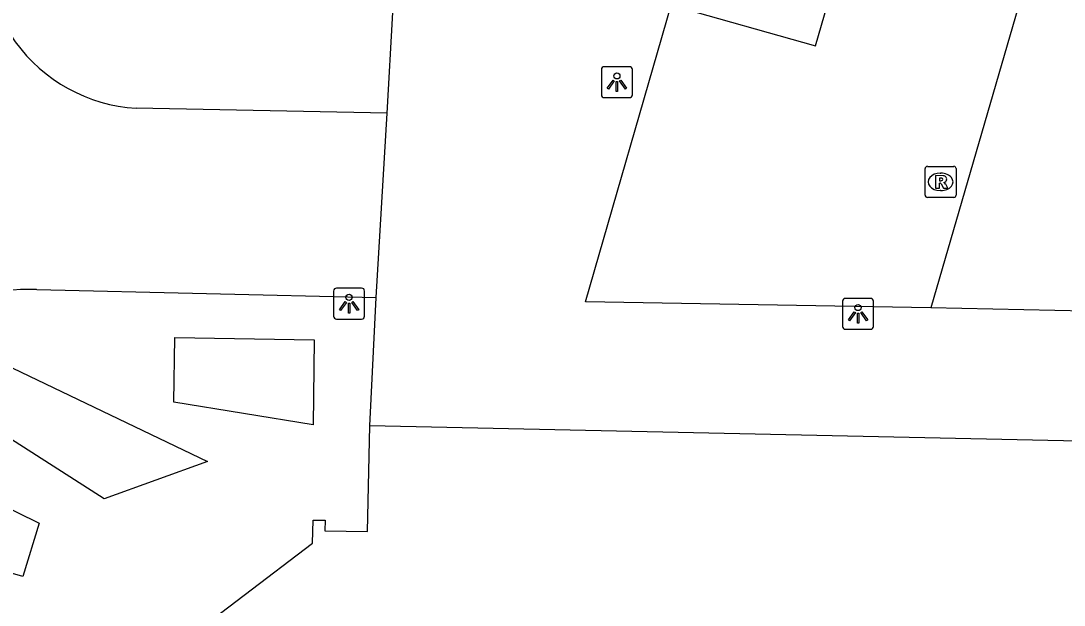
# Model space of a CAD drawing. Extents: x 159822 to 160765, y 380693 to 381634.
# Drawn here: x 160432.95 to 160466.52, y 381202.91 to 381221.72 of the extents above; entities that cross this region are included whole.
import ezdxf

# ---------------------------------------------------------------- set-up
doc = ezdxf.new("R2010")
doc.units = 0
for name, color, linetype in [('IMGEO_Lichtpunt', 7, 'Continuous'), ('IMGEO_Pand', 7, 'Continuous'), ('IMGEO_Rijbaan_lokaal_open', 7, 'Continuous'), ('IMGEO_Rioolput', 7, 'Continuous'), ('IMGEO_Voetpad_open', 7, 'Continuous')]:
    doc.layers.add(name, color=color, linetype=linetype)

msp = doc.modelspace()

# ---------------------------------------------------------------- linework, layer by layer
at = {"layer": 'IMGEO_Lichtpunt'}
for p, q in [((160451.628, 381220.146), (160451.628, 381219.339)), ((160451.628, 381220.146), (160451.628, 381219.339)), ((160452.53, 381220.241), (160451.722, 381220.241)), ((160452.53, 381220.241), (160451.722, 381220.241)), ((160452.624, 381219.339), (160452.624, 381220.146)), ((160452.624, 381219.339), (160452.624, 381220.146)), ((160451.722, 381219.245), (160452.53, 381219.245)), ((160451.722, 381219.245), (160452.53, 381219.245)), ((160443.912, 381213.113), (160443.104, 381213.113)), ((160443.912, 381213.113), (160443.104, 381213.113)), ((160443.01, 381213.018), (160443.01, 381212.211)), ((160443.01, 381213.018), (160443.01, 381212.211)), ((160444.006, 381212.211), (160444.006, 381213.018)), ((160444.006, 381212.211), (160444.006, 381213.018)), ((160460.29, 381212.784), (160459.482, 381212.784)), ((160460.29, 381212.784), (160459.482, 381212.784)), ((160459.388, 381212.689), (160459.388, 381211.882)), ((160459.388, 381212.689), (160459.388, 381211.882)), ((160460.384, 381211.882), (160460.384, 381212.689)), ((160460.384, 381211.882), (160460.384, 381212.689)), ((160443.104, 381212.117), (160443.912, 381212.117)), ((160443.104, 381212.117), (160443.912, 381212.117)), ((160459.482, 381211.788), (160460.29, 381211.788)), ((160459.482, 381211.788), (160460.29, 381211.788))]:
    msp.add_line(p, q, dxfattribs=at)
for points in [[(160452.002, 381219.81), (160452.041, 381219.782), (160451.853, 381219.52), (160451.815, 381219.547), (160452.002, 381219.81)], [(160452.104, 381219.762), (160452.151, 381219.762), (160452.151, 381219.44), (160452.104, 381219.44), (160452.104, 381219.762)], [(160452.214, 381219.782), (160452.252, 381219.809), (160452.439, 381219.547), (160452.4, 381219.519), (160452.214, 381219.782)], [(160443.384, 381212.682), (160443.423, 381212.654), (160443.235, 381212.392), (160443.197, 381212.419), (160443.384, 381212.682)], [(160443.486, 381212.634), (160443.533, 381212.634), (160443.533, 381212.312), (160443.486, 381212.312), (160443.486, 381212.634)], [(160443.596, 381212.654), (160443.634, 381212.681), (160443.821, 381212.419), (160443.782, 381212.391), (160443.596, 381212.654)], [(160459.762, 381212.353), (160459.801, 381212.325), (160459.613, 381212.063), (160459.575, 381212.09), (160459.762, 381212.353)], [(160459.864, 381212.305), (160459.911, 381212.305), (160459.911, 381211.983), (160459.864, 381211.983), (160459.864, 381212.305)], [(160459.974, 381212.325), (160460.012, 381212.352), (160460.199, 381212.09), (160460.16, 381212.062), (160459.974, 381212.325)]]:
    msp.add_lwpolyline(points, dxfattribs=at)
for centre in [(160452.127, 381219.944), (160443.509, 381212.816), (160459.887, 381212.487)]:
    msp.add_circle(centre, 0.0994, dxfattribs=at)
for centre, start, end in [((160451.722, 381220.146), 90, 180), ((160451.722, 381220.146), 90, 180), ((160452.53, 381220.146), 0, 90), ((160452.53, 381220.146), 0, 90), ((160451.722, 381219.339), 180, 270), ((160451.722, 381219.339), 180, 270), ((160452.53, 381219.339), 270, 0), ((160452.53, 381219.339), 270, 360), ((160443.104, 381213.018), 90, 180), ((160443.104, 381213.018), 90, 180), ((160443.912, 381213.018), 0, 90), ((160443.912, 381213.018), 0, 90), ((160459.482, 381212.689), 90, 180), ((160459.482, 381212.689), 90, 180), ((160460.29, 381212.689), 0, 90), ((160460.29, 381212.689), 0, 90), ((160443.104, 381212.211), 180, 270), ((160443.104, 381212.211), 180, 270), ((160443.912, 381212.211), 270, 0), ((160443.912, 381212.211), 270, 360), ((160459.482, 381211.882), 180, 270), ((160459.482, 381211.882), 180, 270), ((160460.29, 381211.882), 270, 0), ((160460.29, 381211.882), 270, 360)]:
    msp.add_arc(centre, 0.0946, start, end, dxfattribs=at)
at = {"layer": 'IMGEO_Pand'}
for points in [[(160423.911, 381168.099), (160433.345, 381201.136), (160437.138, 381200.053), (160437.464, 381201.195), (160437.252, 381201.413), (160437.307, 381201.818), (160437.934, 381201.555), (160442.333, 381204.902), (160442.35, 381205.648), (160442.739, 381205.64), (160442.732, 381205.305), (160444.103, 381205.275), (160444.177, 381208.684)], [(160496.248, 381207.559), (160444.177, 381208.684)]]:
    msp.add_lwpolyline(points, dxfattribs=at)
at = {"layer": 'IMGEO_Rijbaan_lokaal_open'}
for points in [[(160473.201, 381250.366), (160473.094, 381250), (160471.066, 381243.038), (160468.212, 381233.126), (160465.321, 381223.117), (160462.228, 381212.481)], [(160453.869, 381222.217), (160458.522, 381220.911), (160460.466, 381227.645), (160463.247, 381237.23), (160465.059, 381243.446), (160460.424, 381244.76)], [(160462.228, 381212.481), (160451.119, 381212.67), (160453.869, 381222.217)], [(160444.731, 381218.748), (160436.654, 381218.901)], [(160444.38, 381212.815), (160444.731, 381218.748)], [(160433.456, 381213.071), (160444.38, 381212.815)]]:
    msp.add_lwpolyline(points, dxfattribs=at)
for centre, radius, start, end in [((160436.986, 381224.104), 5.213, 165.5334, 266.3494), ((160433.272, 381206.479), 6.594, 88.403, 158.2574)]:
    msp.add_arc(centre, radius, start, end, dxfattribs=at)
at = {"layer": 'IMGEO_Rioolput'}
for p, q in [((160462.042, 381216.107), (160462.042, 381216.959)), ((160462.117, 381217.033), (160462.969, 381217.033)), ((160462.53, 381216.813), (160462.555, 381216.813)), ((160463.043, 381216.959), (160463.043, 381216.107)), ((160462.553, 381216.253), (160462.528, 381216.253)), ((160462.969, 381216.033), (160462.117, 381216.033))]:
    msp.add_line(p, q, dxfattribs=at)
for points in [[(160462.042, 381216.107), (160462.042, 381216.959)], [(160462.117, 381217.033), (160462.969, 381217.033)], [(160463.043, 381216.959), (160463.043, 381216.107)], [(160462.631, 381216.731), (160462.379, 381216.733), (160462.379, 381216.333)], [(160462.379, 381216.333), (160462.503, 381216.333), (160462.503, 381216.495), (160462.514, 381216.495)], [(160462.557, 381216.652), (160462.503, 381216.652), (160462.503, 381216.571)], [(160462.503, 381216.571), (160462.555, 381216.571)], [(160462.561, 381216.466), (160462.632, 381216.333), (160462.772, 381216.333), (160462.707, 381216.459)], [(160462.969, 381216.033), (160462.117, 381216.033)]]:
    msp.add_lwpolyline(points, dxfattribs=at)
for centre, radius, start, end in [((160462.119, 381216.957), 0.0765, 91.552, 178.448), ((160462.119, 381216.957), 0.0765, 91.552, 178.448), ((160462.967, 381216.957), 0.0765, 1.552, 88.448), ((160462.967, 381216.957), 0.0765, 1.552, 88.448), ((160462.513, 381216.442), 0.0533, 26.0293, 88.6989), ((160462.539, 381216.76), 0.19, 274.7715, 282.9687), ((160462.563, 381216.556), 0.0964, 77.0061, 93.1865), ((160462.577, 381216.613), 0.0378, 276.6634, 79.6772), ((160462.63, 381216.621), 0.109, 350.3612, 89.416), ((160462.628, 381216.621), 0.112, 277.5842, 350.9817), ((160462.612, 381216.406), 0.108, 29.5134, 73.7905), ((160462.119, 381216.109), 0.0765, 181.552, 268.448), ((160462.119, 381216.109), 0.0765, 181.552, 268.448), ((160462.967, 381216.109), 0.0765, 271.552, 358.448), ((160462.967, 381216.109), 0.0765, 271.552, 358.448)]:
    msp.add_arc(centre, radius, start, end, dxfattribs=at)
for centre, major_axis, ratio, start_param, end_param in [((160462.529, 381216.533), (-0.387, 0.002), 0.722429, 4.712389, 7.853982), ((160462.554, 381216.533), (-0.39, 0.002), 0.717154, 1.570796, 4.712389)]:
    msp.add_ellipse(centre, major_axis=major_axis, ratio=ratio, start_param=start_param, end_param=end_param, dxfattribs=at)
at = {"layer": 'IMGEO_Voetpad_open'}
for points in [[(160444.731, 381218.748), (160444.916, 381221.989)], [(160444.177, 381208.684), (160444.38, 381212.815)], [(160467.213, 381212.366), (160462.228, 381212.481)], [(160437.871, 381209.44), (160437.905, 381211.524), (160442.39, 381211.444), (160442.352, 381208.715), (160437.871, 381209.44)], [(160430.309, 381209.737), (160431.898, 381210.917), (160438.956, 381207.533), (160435.631, 381206.327), (160430.309, 381209.737)], [(160433.013, 381203.829), (160428.403, 381205.145), (160429.151, 381207.7), (160433.534, 381205.544), (160433.013, 381203.829)]]:
    msp.add_lwpolyline(points, dxfattribs=at)

doc.saveas('drawing.dxf')
